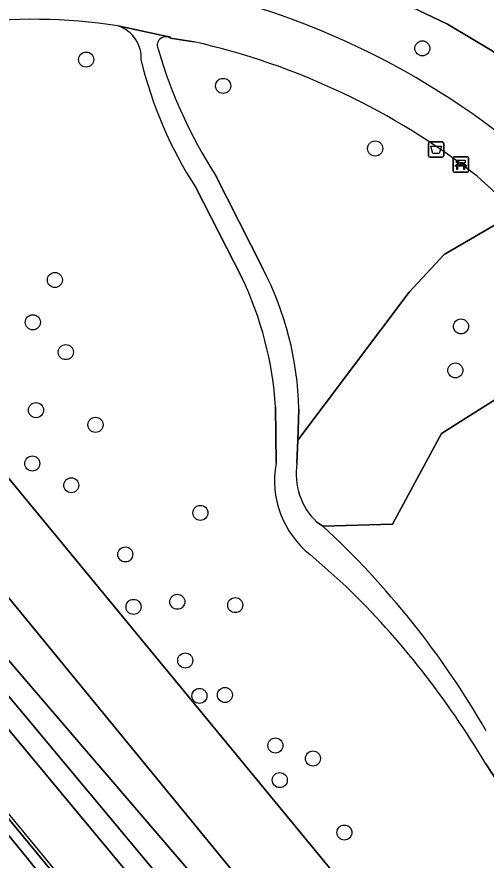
# Model space of a CAD drawing. Extents: x 159279 to 160377, y 384531 to 385888.
# Drawn here: x 159336.2 to 159366.7, y 385222.1 to 385276.8 of the extents above; entities that cross this region are included whole.
import ezdxf

# ---------------------------------------------------------------- set-up
doc = ezdxf.new("R2010")
doc.units = 0
for name, color, linetype in [('IMGEO_Afvalbak', 7, 'Continuous'), ('IMGEO_Bank', 7, 'Continuous'), ('IMGEO_Berm_groen', 7, 'Continuous'), ('IMGEO_Boom', 7, 'Continuous'), ('IMGEO_Fietspad_open', 7, 'Continuous'), ('IMGEO_Geluidsscherm', 7, 'Continuous'), ('IMGEO_Gemengd_bos', 7, 'Continuous'), ('IMGEO_Grasland_overig', 7, 'Continuous'), ('IMGEO_Groenvoorziening', 7, 'Continuous'), ('IMGEO_Hek', 7, 'Continuous'), ('IMGEO_Spoorbaan_halfverhard', 7, 'Continuous'), ('IMGEO_Struiken', 7, 'Continuous'), ('IMGEO_Terreindeel_gesloten', 7, 'Continuous'), ('IMGEO_Voetpad_halfverhard', 7, 'Continuous')]:
    doc.layers.add(name, color=color, linetype=linetype)

msp = doc.modelspace()

# ---------------------------------------------------------------- linework, layer by layer
at = {"layer": 'IMGEO_Afvalbak'}
for p, q in [((159363.041, 385268.704), (159363.831, 385268.704)), ((159363.831, 385268.704), (159363.041, 385268.704)), ((159362.941, 385267.804), (159362.941, 385268.604)), ((159362.941, 385268.604), (159362.941, 385267.804)), ((159363.931, 385268.604), (159363.931, 385267.804)), ((159363.931, 385267.804), (159363.931, 385268.604)), ((159363.831, 385267.704), (159363.041, 385267.704)), ((159363.041, 385267.704), (159363.831, 385267.704))]:
    msp.add_line(p, q, dxfattribs=at)
msp.add_lwpolyline([(159363.084, 385268.418), (159363.788, 385268.418), (159363.639, 385267.948), (159363.233, 385267.948), (159363.084, 385268.418)], dxfattribs=at)
for centre, start, end in [((159363.041, 385268.604), 90, 180), ((159363.041, 385268.604), 90, 180), ((159363.831, 385268.604), 0, 90), ((159363.831, 385268.604), 360, 90), ((159363.041, 385267.804), 180, 270), ((159363.041, 385267.804), 180, 270), ((159363.831, 385267.804), 270, 0), ((159363.831, 385267.804), 270, 0)]:
    msp.add_arc(centre, 0.1, start, end, dxfattribs=at)
at = {"layer": 'IMGEO_Bank'}
for p, q in [((159364.537, 385266.811), (159364.537, 385267.652)), ((159364.537, 385267.652), (159364.537, 385266.811)), ((159364.612, 385267.736), (159365.453, 385267.736)), ((159365.453, 385267.736), (159364.612, 385267.736)), ((159365.537, 385267.661), (159365.537, 385266.82)), ((159365.537, 385266.82), (159365.537, 385267.661)), ((159365.234, 385267.134), (159364.841, 385267.134)), ((159364.846, 385267.242), (159364.846, 385267.348)), ((159364.89, 385267.348), (159364.89, 385267.242)), ((159365.178, 385267.354), (159364.896, 385267.354)), ((159364.896, 385267.236), (159365.178, 385267.236)), ((159365.184, 385267.242), (159365.184, 385267.348)), ((159365.228, 385267.348), (159365.228, 385267.242)), ((159365.462, 385266.736), (159364.621, 385266.736)), ((159364.621, 385266.736), (159365.462, 385266.736))]:
    msp.add_line(p, q, dxfattribs=at)
for points in [[(159364.784, 385267.134), (159364.642, 385267.134), (159364.754, 385267.236), (159364.84, 385267.236)], [(159364.84, 385267.354), (159364.754, 385267.354), (159364.754, 385267.515), (159365.317, 385267.515), (159365.317, 385267.354), (159365.234, 385267.354)], [(159364.834, 385267.127), (159364.834, 385266.92), (159364.791, 385266.92), (159364.791, 385267.127)], [(159365.234, 385267.236), (159365.317, 385267.236), (159365.429, 385267.134), (159365.29, 385267.134)], [(159365.284, 385267.127), (159365.284, 385266.92), (159365.24, 385266.92), (159365.24, 385267.127)]]:
    msp.add_lwpolyline(points, dxfattribs=at)
for centre, radius, start, end in [((159364.615, 385267.658), 0.0779, 92.4484, 184.2845), ((159364.615, 385267.658), 0.0779, 92.4484, 184.2845), ((159365.459, 385267.658), 0.0779, 2.4484, 94.2845), ((159365.459, 385267.658), 0.0779, 2.4484, 94.2845), ((159364.784, 385267.127), 0.00671, 2.8957, 87.1043), ((159364.841, 385267.127), 0.00671, 92.8957, 177.1043), ((159364.839, 385267.347), 0.00671, 2.8957, 87.1043), ((159364.839, 385267.243), 0.00671, 272.8957, 357.1043), ((159364.896, 385267.347), 0.00671, 92.8957, 177.1043), ((159364.896, 385267.243), 0.00671, 182.8957, 267.1043), ((159365.178, 385267.347), 0.00671, 2.8957, 87.1043), ((159365.178, 385267.243), 0.00671, 272.8957, 357.1043), ((159365.235, 385267.347), 0.00671, 92.8957, 177.1043), ((159365.235, 385267.243), 0.00671, 182.8957, 267.1043), ((159365.233, 385267.127), 0.00671, 2.8957, 87.1043), ((159365.29, 385267.127), 0.00671, 92.8957, 177.1043), ((159364.615, 385266.814), 0.0779, 182.4484, 274.2845), ((159364.615, 385266.814), 0.0779, 182.4484, 274.2845), ((159365.459, 385266.814), 0.0779, 272.4484, 4.2845), ((159365.459, 385266.814), 0.0779, 272.4484, 4.2845)]:
    msp.add_arc(centre, radius, start, end, dxfattribs=at)
at = {"layer": 'IMGEO_Berm_groen'}
msp.add_lwpolyline([(159387.274, 385255.694), (159386.365, 385256.858), (159381.678, 385262.273), (159376.526, 385267.247), (159376.241, 385267.498), (159371.813, 385271.261), (159367.067, 385274.614), (159364.185, 385276.358), (159356.273, 385280.136), (159351.576, 385281.954), (159344.635, 385284.138)], dxfattribs=at)
msp.add_arc((159336.244, 385228.292), 51.549, 51.1576, 82.1199, dxfattribs=at)
at = {"layer": 'IMGEO_Boom'}
for centre in [(159362.54, 385274.778), (159340.702, 385274.048), (159349.6, 385272.341), (159359.476, 385268.273), (159338.669, 385259.735), (159337.237, 385256.988), (159365.052, 385256.721), (159339.379, 385255.05), (159364.684, 385253.865), (159337.444, 385251.281), (159341.307, 385250.329), (159337.2, 385247.817), (159339.734, 385246.403), (159348.122, 385244.611), (159343.243, 385241.911), (159346.624, 385238.838), (159343.779, 385238.506), (159350.384, 385238.62), (159347.137, 385235.023), (159348.059, 385232.723), (159349.715, 385232.783), (159352.994, 385229.503), (159355.434, 385228.66), (159353.28, 385227.258), (159357.477, 385223.85)]:
    msp.add_circle(centre, 0.489, dxfattribs=at)
at = {"layer": 'IMGEO_Fietspad_open'}
msp.add_lwpolyline([(159356.273, 385280.136), (159364.185, 385276.358), (159367.067, 385274.614), (159371.813, 385271.261), (159376.241, 385267.498), (159376.526, 385267.247), (159381.678, 385262.273), (159386.365, 385256.858), (159387.274, 385255.694), (159391.24, 385250), (159394.266, 385244.773), (159397.241, 385238.474), (159399.359, 385234.049), (159405.443, 385221.27)], dxfattribs=at)
at = {"layer": 'IMGEO_Geluidsscherm'}
msp.add_lwpolyline([(159382.411, 385168.447), (159379.124, 385172.521), (159369.745, 385183.861), (159363.386, 385191.53), (159356.977, 385199.317), (159350.658, 385206.925), (159347.407, 385210.884), (159341.013, 385218.592), (159334.641, 385226.29), (159328.273, 385233.942), (159322.108, 385241.391), (159317.593, 385246.87), (159314.367, 385250.647), (159310.803, 385254.224)], dxfattribs=at)
at = {"layer": 'IMGEO_Gemengd_bos'}
for points in [[(159322.775, 385273.643), (159319.612, 385272.286), (159316.911, 385271.012), (159314.775, 385269.703), (159313.504, 385268.713), (159313.158, 385268.443), (159312.034, 385267.567), (159313.865, 385265.306), (159315.68, 385266.184), (159318.564, 385267.578), (159384.722, 385187.321), (159436.071, 385125.032), (159445.64, 385133.522)], [(159350.816, 385259.889), (159347.828, 385265.737)], [(159353.042, 385247.833), (159353.002, 385251.494)], [(159357.599, 385239.829), (159355.262, 385241.902)], [(159367.849, 385226.494), (159366.664, 385228.308)]]:
    msp.add_lwpolyline(points, dxfattribs=at)
for centre, radius, start, end in [((159337.254, 385240.469), 36.196, 81.2323, 113.5788), ((159342.075, 385274.145), 2.209, 356.2248, 71.6258), ((159369.612, 385279.987), 26.031, 193.2968, 213.1908), ((159330.36, 385250.08), 22.686, 3.5727, 25.6179), ((159359.049, 385246.701), 6.113, 169.3255, 231.7167), ((159318.352, 385199.621), 56.187, 30.7007, 45.6923)]:
    msp.add_arc(centre, radius, start, end, dxfattribs=at)
at = {"layer": 'IMGEO_Grasland_overig'}
for points in [[(159492.944, 385046.364), (159472.067, 385070.736), (159452.364, 385094.842), (159436.908, 385113.421), (159386.608, 385174.224), (159348.791, 385219.728), (159334.195, 385236.719), (159327.995, 385244.683), (159327.405, 385245.411), (159327.094, 385245.16), (159325.895, 385244.189), (159327.752, 385242.167), (159353.457, 385211.38), (159428.898, 385119.923), (159469.821, 385070.666), (159485.407, 385051.415)], [(159657.496, 384844.067), (159636.212, 384868.894), (159601.004, 384910.228), (159554.411, 384966.142), (159491.997, 385041.673), (159470.053, 385068.063), (159449.797, 385092.719), (159353.193, 385209.438), (159324.939, 385243.415), (159324.724, 385243.24), (159322.703, 385241.604), (159322.392, 385241.352), (159322.288, 385241.267), (159322.042, 385241.068), (159323.313, 385239.727), (159380.555, 385170.237), (159391.356, 385157.313), (159438.705, 385099.969), (159472.033, 385059.892), (159508.59, 385015.472), (159566.109, 384946.163), (159595.747, 384910.891), (159628.44, 384872.285), (159708.721, 384780.592)]]:
    msp.add_lwpolyline(points, dxfattribs=at)
at = {"layer": 'IMGEO_Groenvoorziening'}
for points in [[(159347.686, 385275.21), (159346.187, 385275.444)], [(159349.107, 385266.536), (159352.17, 385260.482)], [(159374.693, 385258.659), (159368.502, 385264.292), (159366.102, 385266.476)], [(159355.691, 385244.004), (159356.076, 385243.746), (159360.598, 385243.871), (159363.794, 385249.757), (159368.074, 385252.464), (159370.506, 385247.06), (159378.449, 385246.338), (159383.122, 385246.267), (159367.651, 385263.527), (159363.956, 385261.386), (159361.68, 385258.936), (159354.444, 385249.33), (159354.394, 385247.832)], [(159354.512, 385251.352), (159354.444, 385249.33), (159361.68, 385258.936), (159363.956, 385261.386), (159367.651, 385263.527), (159383.122, 385246.267), (159378.449, 385246.338), (159370.506, 385247.06), (159368.074, 385252.464)], [(159368.074, 385252.464), (159363.794, 385249.757), (159360.598, 385243.871), (159356.076, 385243.746)]]:
    msp.add_lwpolyline(points, dxfattribs=at)
for centre, radius, start, end in [((159345.879, 385274.973), 0.563, 56.7659, 209.9017), ((159337.466, 385229.878), 46.47, 51.9586, 77.295), ((159374.906, 385283.214), 30.72, 196.1032, 212.881), ((159333.947, 385250.942), 20.569, 1.142, 27.6323), ((159358.683, 385247.152), 4.343, 170.9848, 226.4499), ((159318.072, 385202.527), 56.065, 29.8762, 47.3234)]:
    msp.add_arc(centre, radius, start, end, dxfattribs=at)
at = {"layer": 'IMGEO_Hek'}
msp.add_lwpolyline([(159315.68, 385266.184), (159318.564, 385267.578), (159384.722, 385187.321)], dxfattribs=at)
at = {"layer": 'IMGEO_Spoorbaan_halfverhard'}
msp.add_lwpolyline([(159342.437, 385215.26), (159336.812, 385222.275), (159332.496, 385227.513)], dxfattribs=at)
at = {"layer": 'IMGEO_Struiken'}
for points in [[(159495.462, 385052.988), (159472.552, 385080.778), (159454.31, 385102.907), (159436.071, 385125.032), (159384.722, 385187.321), (159318.564, 385267.578), (159315.68, 385266.184), (159313.865, 385265.306), (159329.549, 385245.942), (159335.553, 385239.249), (159354.128, 385216.587), (159386.575, 385177.428), (159433.383, 385121.285), (159486.754, 385056.861)], [(159654.396, 384855.887), (159641.032, 384871.473), (159608.508, 384909.981), (159552.922, 384976.721), (159486.754, 385056.861), (159433.383, 385121.285), (159386.575, 385177.428), (159354.128, 385216.587), (159335.553, 385239.249), (159329.549, 385245.942), (159327.995, 385244.683), (159334.195, 385236.719), (159348.791, 385219.728), (159386.608, 385174.224), (159436.908, 385113.421), (159452.364, 385094.842), (159472.067, 385070.736), (159492.944, 385046.364), (159512.461, 385022.288), (159530.207, 385000.767), (159567.516, 384955.834), (159606.279, 384909.531), (159713.548, 384784.025)], [(159647.741, 384857.423), (159625.217, 384883.598), (159594.49, 384919.638), (159570.61, 384948.546), (159535.641, 384990.47), (159503.493, 385029.681), (159485.407, 385051.415), (159469.821, 385070.666), (159428.898, 385119.923), (159353.457, 385211.38), (159327.752, 385242.167), (159325.895, 385244.189), (159325.034, 385243.492), (159324.939, 385243.415), (159353.193, 385209.438), (159449.797, 385092.719), (159470.053, 385068.063), (159491.997, 385041.673), (159554.411, 384966.142), (159601.004, 384910.228), (159636.212, 384868.894), (159657.496, 384844.067)]]:
    msp.add_lwpolyline(points, dxfattribs=at)
at = {"layer": 'IMGEO_Terreindeel_gesloten'}
for points in [[(159380.555, 385170.237), (159323.313, 385239.727)], [(159332.496, 385227.513), (159336.812, 385222.275), (159342.437, 385215.26)]]:
    msp.add_lwpolyline(points, dxfattribs=at)
at = {"layer": 'IMGEO_Voetpad_halfverhard'}
for points in [[(159342.771, 385276.242), (159345.764, 385275.599), (159346.109, 385275.528), (159346.187, 385275.444), (159347.686, 385275.21)], [(159346.187, 385275.444), (159346.109, 385275.528), (159345.764, 385275.599), (159342.771, 385276.242)], [(159352.17, 385260.482), (159349.107, 385266.536)], [(159366.102, 385266.476), (159368.502, 385264.292), (159374.693, 385258.659)], [(159347.828, 385265.737), (159350.816, 385259.889)], [(159353.002, 385251.494), (159353.042, 385247.833)], [(159354.394, 385247.832), (159354.444, 385249.33), (159354.512, 385251.352)], [(159356.076, 385243.746), (159355.691, 385244.004)], [(159355.262, 385241.902), (159357.599, 385239.829)], [(159366.664, 385228.308), (159367.849, 385226.494)]]:
    msp.add_lwpolyline(points, dxfattribs=at)
for centre, radius, start, end in [((159336.244, 385228.292), 51.549, 51.1576, 82.1199), ((159337.254, 385240.469), 36.196, 81.2323, 113.5788), ((159342.075, 385274.145), 2.209, 356.2248, 71.6258), ((159345.879, 385274.973), 0.563, 56.7659, 209.9017), ((159337.466, 385229.878), 46.47, 51.9586, 77.295), ((159374.906, 385283.214), 30.72, 196.1032, 212.881), ((159369.612, 385279.987), 26.031, 193.2968, 213.1908), ((159333.947, 385250.942), 20.569, 1.142, 27.6323), ((159330.36, 385250.08), 22.686, 3.5727, 25.6179), ((159359.049, 385246.701), 6.113, 169.3255, 231.7167), ((159358.683, 385247.152), 4.343, 170.9848, 226.4499), ((159318.072, 385202.527), 56.065, 29.8762, 47.3234), ((159318.352, 385199.621), 56.187, 30.7007, 45.6923)]:
    msp.add_arc(centre, radius, start, end, dxfattribs=at)

doc.saveas('drawing.dxf')
